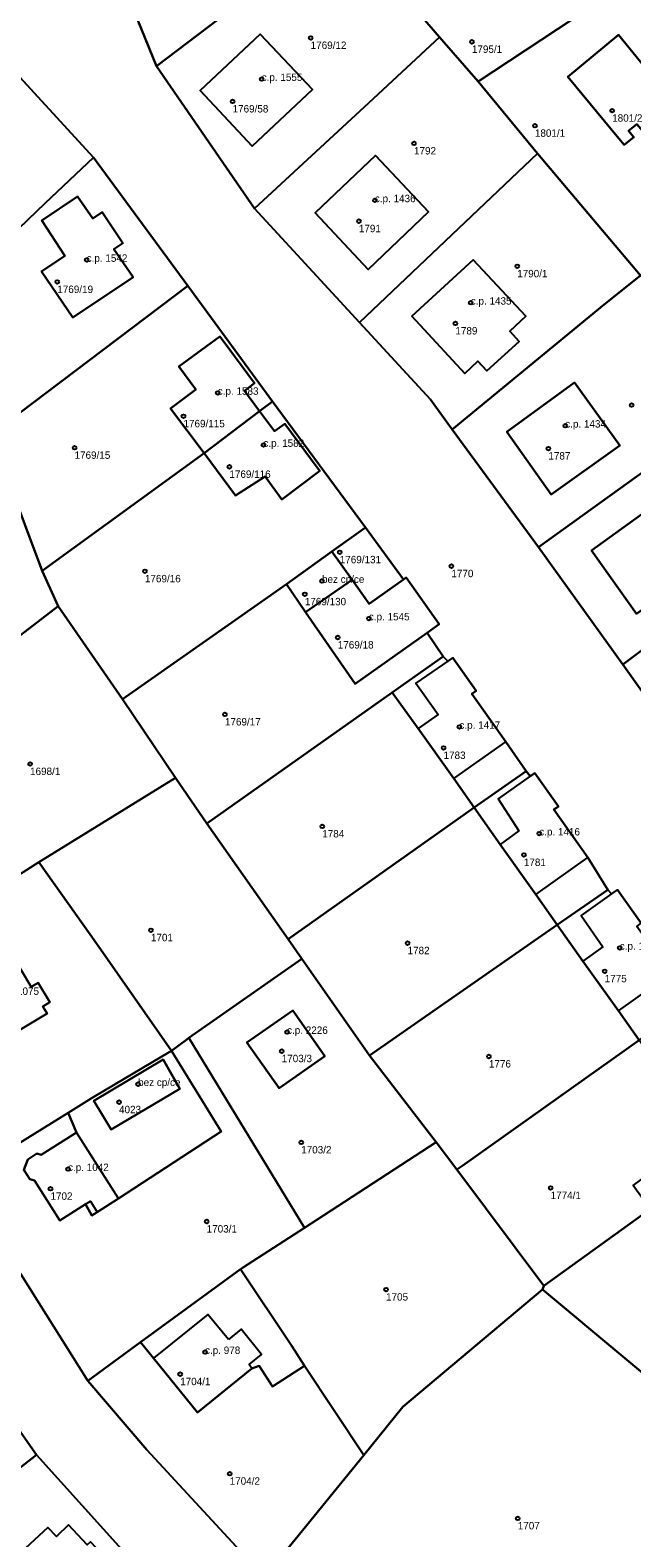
# Model space of a CAD drawing. Extents: x -878211 to -870363, y -1058464 to -1052522.
# Drawn here: x -875246.5 to -875165.2, y -1055610.5 to -1055407 of the extents above; entities that cross this region are included whole.
import ezdxf

# ---------------------------------------------------------------- set-up
doc = ezdxf.new("R2010")
doc.units = 0
for name, color, linetype in [('Definiční body', 7, 'Continuous'), ('Polygon budovy', 7, 'Continuous'), ('Polygon parcely', 7, 'Continuous')]:
    doc.layers.add(name, color=color, linetype=linetype)

msp = doc.modelspace()

# ---------------------------------------------------------------- linework, layer by layer
at = {"layer": 'Definiční body'}
for centre in [(-875208.6, -1055408.02994), (-875186.82, -1055408.55994), (-875215.22, -1055413.58994), (-875219.15, -1055416.60994), (-875167.87, -1055417.84994), (-875178.31, -1055419.88994), (-875194.64, -1055422.27994), (-875199.93, -1055429.95994), (-875202.09, -1055432.76994), (-875238.86, -1055438.00994), (-875180.7, -1055438.85994), (-875242.83, -1055440.97994), (-875186.97, -1055443.78994), (-875189.05, -1055446.57994), (-875221.15, -1055455.95994), (-875165.25, -1055457.59994), (-875225.78, -1055459.10994), (-875174.21, -1055460.38994), (-875240.5, -1055463.36994), (-875214.98, -1055462.98994), (-875176.49, -1055463.46994), (-875219.58, -1055465.93994), (-875204.67, -1055477.46994), (-875230.99, -1055480.03994), (-875189.59, -1055479.34994), (-875207.07, -1055481.35994), (-875209.39, -1055483.13994), (-875200.74, -1055486.41994), (-875204.94, -1055488.97994), (-875220.18, -1055499.36994), (-875188.5, -1055501.05994), (-875190.65, -1055503.88994), (-875246.51, -1055506.05994), (-875207.04, -1055514.48994), (-875177.72, -1055515.45994), (-875179.8, -1055518.33994), (-875230.18, -1055528.49994), (-875195.51, -1055530.24994), (-875166.84, -1055530.88994), (-875168.88, -1055534.03994), (-875211.79, -1055542.24994), (-875212.51, -1055544.82994), (-875184.52, -1055545.54994), (-875231.91, -1055549.28994), (-875234.49, -1055551.71994), (-875209.88, -1055557.14994), (-875241.38, -1055560.75994), (-875243.75, -1055563.40994), (-875176.18, -1055563.29994), (-875222.65, -1055567.82994), (-875198.42, -1055577.01994), (-875222.87, -1055585.45994), (-875226.23, -1055588.43994), (-875219.54, -1055601.87994), (-875180.62, -1055607.90994)]:
    msp.add_circle(centre, 0.25, dxfattribs=at)
at = {"layer": 'Polygon budovy'}
for points in [[(-875215.44, -1055407.53), (-875223.55, -1055415.15), (-875216.51, -1055422.63), (-875208.37, -1055415)], [(-875163.06, -1055412.47), (-875167.03, -1055407.63), (-875173.86, -1055413.3), (-875166.97, -1055421.62), (-875166.23, -1055422.46), (-875164.95, -1055421.43), (-875165.68, -1055420.56), (-875164.54, -1055419.67), (-875162.21, -1055422.41), (-875156.99, -1055418.05), (-875162.19, -1055411.8)], [(-875208, -1055431.64), (-875200.82, -1055439.31), (-875192.67, -1055431.52), (-875199.82, -1055423.89)], [(-875244.96, -1055439.58), (-875240.71, -1055445.78), (-875232.59, -1055440.32), (-875235.18, -1055436.56), (-875233.98, -1055435.74), (-875236.76, -1055431.56), (-875238.04, -1055432.4), (-875240.08, -1055429.44), (-875244.94, -1055432.68), (-875241.8, -1055437.44)], [(-875194.95, -1055445.58), (-875187.77, -1055453.32), (-875186.01, -1055451.67), (-875184.82, -1055453), (-875180.43, -1055449.03), (-875181.7, -1055447.63), (-875179.55, -1055445.61), (-875186.64, -1055437.98)], [(-875215.5, -1055458.43), (-875217.53, -1055455.67), (-875216.18, -1055454.65), (-875220.43, -1055448.95), (-875220.89, -1055448.34), (-875226.4, -1055452.41), (-875224.13, -1055455.52), (-875227.52, -1055458.06), (-875223.01, -1055464.1)], [(-875176.1, -1055469.67), (-875166.85, -1055463.06), (-875172.98, -1055454.57), (-875182.12, -1055461.21)], [(-875215.5, -1055458.43), (-875223.01, -1055464.1), (-875218.76, -1055469.82), (-875214.76, -1055467.24), (-875212.5, -1055470.37), (-875207.38, -1055466.5), (-875207.73, -1055466.02), (-875212.1, -1055460.14), (-875213.48, -1055461.14)], [(-875170.65, -1055477.23), (-875164.59, -1055485.77), (-875155.41, -1055479.12), (-875161.44, -1055470.59)], [(-875205.75, -1055477.39), (-875211.87, -1055481.78), (-875209.29, -1055485.58), (-875203, -1055481.2)], [(-875202.57, -1055495.24), (-875192.88, -1055488.36), (-875191.22, -1055487.18), (-875195.68, -1055480.9), (-875196.05, -1055481.16), (-875200.69, -1055484.45), (-875203, -1055481.2), (-875209.29, -1055485.58)], [(-875186.25, -1055496.18), (-875189.41, -1055491.71), (-875190.07, -1055492.19), (-875194.38, -1055495.15), (-875191.39, -1055499.37), (-875194.1, -1055501.28), (-875189.27, -1055508.02), (-875182.25, -1055503.06), (-875186.84, -1055496.61)], [(-875178.94, -1055507.72), (-875183.27, -1055510.78), (-875180.46, -1055515.07), (-875182.99, -1055516.95), (-875178.19, -1055523.68), (-875171.14, -1055518.67), (-875175.73, -1055512.2), (-875175.12, -1055511.81), (-875178.3, -1055507.3)], [(-875167.95, -1055523.61), (-875172.07, -1055526.53), (-875169.11, -1055530.75), (-875171.82, -1055532.66), (-875167.01, -1055539.38), (-875160, -1055534.41), (-875164.56, -1055527.99), (-875163.96, -1055527.55), (-875167.13, -1055523.04)], [(-875249.17, -1055531.46), (-875257.4, -1055536.37), (-875253.21, -1055543.39), (-875251.88, -1055542.61), (-875251.13, -1055543.89), (-875244.19, -1055539.75), (-875244.77, -1055538.79), (-875243.82, -1055538.21), (-875245.4, -1055535.62), (-875246.37, -1055536.14)], [(-875211.01, -1055539.32), (-875217.21, -1055543.65), (-875212.86, -1055549.84), (-875206.68, -1055545.51)], [(-875228.52, -1055545.94), (-875237.9, -1055551.52), (-875235.54, -1055555.4), (-875226.27, -1055549.94)], [(-875247.35, -1055560.85), (-875246.55, -1055562.12), (-875245.92, -1055562.28), (-875242.47, -1055567.69), (-875239.01, -1055565.49), (-875238.36, -1055565.09), (-875237.45, -1055566.58), (-875234.54, -1055564.74), (-875240.25, -1055555.8), (-875245, -1055558.81), (-875245.58, -1055558.65), (-875246.83, -1055559.47)], [(-875219.72, -1055583.78), (-875222.5, -1055580.4), (-875229.83, -1055586.3), (-875223.88, -1055593.62), (-875216.54, -1055587.67), (-875216.93, -1055587.15), (-875215.24, -1055585.78), (-875217.98, -1055582.37)], [(-875247.91, -1055614.8), (-875249.91, -1055616.71), (-875247.54, -1055619.08), (-875247.39, -1055618.95), (-875244.03, -1055622.65), (-875242.04, -1055620.93), (-875235.45, -1055615.01), (-875236.42, -1055613.98), (-875235.96, -1055613.6), (-875238.36, -1055611.09), (-875238.79, -1055611.49), (-875241.3, -1055608.8), (-875242.94, -1055610.35), (-875244.1, -1055609.14), (-875248.99, -1055613.64)]]:
    msp.add_lwpolyline(points, close=True, dxfattribs=at)
at = {"layer": 'Polygon parcely'}
for points in [[(-875229.45, -1055411.86), (-875204.3, -1055392.76), (-875212.21, -1055383.45), (-875212.66, -1055382.92), (-875215.38, -1055379.64), (-875219.67, -1055377.36), (-875228.2, -1055372.82), (-875229.25, -1055373.53), (-875229.36, -1055373.64), (-875241.24, -1055383.14), (-875236.87, -1055395.17), (-875236.6, -1055395.82), (-875234.06, -1055400.42)], [(-875176.77, -1055392.1), (-875177.64, -1055392.88), (-875181.27, -1055396.15), (-875179.25, -1055398.45), (-875183.4, -1055402.24), (-875192.28, -1055392.4), (-875198.95, -1055398.93), (-875191.18, -1055407.93), (-875185.99, -1055413.91), (-875168.91, -1055402.61)], [(-875216.18, -1055431.06), (-875200.74, -1055416.8), (-875191.18, -1055407.93), (-875198.95, -1055398.93), (-875204.3, -1055392.76), (-875229.45, -1055411.86)], [(-875165.6, -1055400.42), (-875168.91, -1055402.61), (-875185.99, -1055413.91), (-875177.96, -1055423.64), (-875164.04, -1055440.13), (-875162.74, -1055439.33), (-875147.72, -1055430.09), (-875149.6, -1055426.72), (-875144.43, -1055423.58), (-875152.68, -1055414.51), (-875152.93, -1055414.22), (-875158.26, -1055408.38)], [(-875216.51, -1055422.63), (-875223.55, -1055415.15), (-875215.44, -1055407.53), (-875208.37, -1055415)], [(-875216.51, -1055422.63), (-875208.37, -1055415), (-875215.44, -1055407.53), (-875223.55, -1055415.15)], [(-875185.99, -1055413.91), (-875191.18, -1055407.93), (-875200.74, -1055416.8), (-875216.18, -1055431.06), (-875201.99, -1055446.47), (-875177.96, -1055423.64)], [(-875156.99, -1055418.05), (-875152.99, -1055414.73), (-875158.56, -1055408.64), (-875162.19, -1055411.8), (-875163.06, -1055412.47), (-875167.03, -1055407.63), (-875173.86, -1055413.3), (-875166.97, -1055421.62), (-875166.23, -1055422.46), (-875164.95, -1055421.43), (-875165.68, -1055420.56), (-875164.54, -1055419.67), (-875162.21, -1055422.41)], [(-875156.99, -1055418.05), (-875162.21, -1055422.41), (-875164.54, -1055419.67), (-875165.68, -1055420.56), (-875164.95, -1055421.43), (-875166.23, -1055422.46), (-875166.97, -1055421.62), (-875173.86, -1055413.3), (-875167.03, -1055407.63), (-875163.06, -1055412.47), (-875162.19, -1055411.8), (-875158.56, -1055408.64), (-875152.99, -1055414.73)], [(-875265.63, -1055421.1), (-875284.62, -1055438.9), (-875265.77, -1055450.77), (-875244.46, -1055430.34), (-875237.95, -1055424.16), (-875250.43, -1055410.58), (-875254.63, -1055410.99)], [(-875244.46, -1055430.34), (-875265.77, -1055450.77), (-875252.92, -1055459.13), (-875252.1, -1055460.91), (-875251.8, -1055461.57), (-875225.21, -1055441.49), (-875237.95, -1055424.16)], [(-875192.67, -1055431.52), (-875200.82, -1055439.31), (-875208, -1055431.64), (-875199.82, -1055423.89)], [(-875192.67, -1055431.52), (-875199.82, -1055423.89), (-875208, -1055431.64), (-875200.82, -1055439.31)], [(-875189.48, -1055460.88), (-875168.93, -1055444.04), (-875164.04, -1055440.13), (-875177.96, -1055423.64), (-875201.99, -1055446.47), (-875192.41, -1055456.85)], [(-875240.08, -1055429.44), (-875244.94, -1055432.68), (-875241.8, -1055437.44), (-875244.96, -1055439.58), (-875240.71, -1055445.78), (-875232.59, -1055440.32), (-875235.18, -1055436.56), (-875233.98, -1055435.74), (-875236.76, -1055431.56), (-875238.04, -1055432.4)], [(-875240.08, -1055429.44), (-875238.04, -1055432.4), (-875236.76, -1055431.56), (-875233.98, -1055435.74), (-875235.18, -1055436.56), (-875232.59, -1055440.32), (-875240.71, -1055445.78), (-875244.96, -1055439.58), (-875241.8, -1055437.44), (-875244.94, -1055432.68)], [(-875263.57, -1055476.99), (-875262.81, -1055476.23), (-875247.81, -1055488.67), (-875242.71, -1055484.73), (-875244.86, -1055480), (-875251.8, -1055461.57), (-875252.1, -1055460.91), (-875287.72, -1055438.64), (-875300.4, -1055452.47), (-875285.69, -1055462.38)], [(-875181.7, -1055447.63), (-875180.43, -1055449.03), (-875184.82, -1055453), (-875186.01, -1055451.67), (-875187.77, -1055453.32), (-875194.95, -1055445.58), (-875186.64, -1055437.98), (-875179.55, -1055445.61)], [(-875181.7, -1055447.63), (-875179.55, -1055445.61), (-875186.64, -1055437.98), (-875194.95, -1055445.58), (-875187.77, -1055453.32), (-875186.01, -1055451.67), (-875184.82, -1055453), (-875180.43, -1055449.03)], [(-875244.86, -1055480), (-875223.01, -1055464.1), (-875227.52, -1055458.06), (-875224.13, -1055455.52), (-875226.4, -1055452.41), (-875220.89, -1055448.34), (-875220.43, -1055448.95), (-875216.18, -1055454.65), (-875217.53, -1055455.67), (-875215.5, -1055458.43), (-875213.74, -1055457.1), (-875225.21, -1055441.49), (-875251.8, -1055461.57)], [(-875189.48, -1055460.88), (-875177.83, -1055476.8), (-875150.02, -1055456.81), (-875164.04, -1055440.13), (-875168.93, -1055444.04)], [(-875223.01, -1055464.1), (-875215.5, -1055458.43), (-875217.53, -1055455.67), (-875216.18, -1055454.65), (-875220.43, -1055448.95), (-875220.89, -1055448.34), (-875226.4, -1055452.41), (-875224.13, -1055455.52), (-875227.52, -1055458.06)], [(-875172.98, -1055454.57), (-875182.12, -1055461.21), (-875176.1, -1055469.67), (-875166.85, -1055463.06)], [(-875172.98, -1055454.57), (-875166.85, -1055463.06), (-875176.1, -1055469.67), (-875182.12, -1055461.21)], [(-875201.21, -1055474.15), (-875213.74, -1055457.1), (-875215.5, -1055458.43), (-875213.48, -1055461.14), (-875212.1, -1055460.14), (-875207.73, -1055466.02), (-875207.38, -1055466.5), (-875212.5, -1055470.37), (-875214.76, -1055467.24), (-875218.76, -1055469.82), (-875223.01, -1055464.1), (-875244.86, -1055480), (-875242.71, -1055484.73), (-875234.01, -1055497.3), (-875211.87, -1055481.78), (-875205.75, -1055477.39)], [(-875177.83, -1055476.8), (-875166.41, -1055492.64), (-875137.92, -1055471.25), (-875139.76, -1055469.25), (-875150.02, -1055456.81)], [(-875223.01, -1055464.1), (-875218.76, -1055469.82), (-875214.76, -1055467.24), (-875212.5, -1055470.37), (-875207.38, -1055466.5), (-875207.73, -1055466.02), (-875212.1, -1055460.14), (-875213.48, -1055461.14), (-875215.5, -1055458.43)], [(-875164.59, -1055485.77), (-875155.41, -1055479.12), (-875161.44, -1055470.59), (-875170.65, -1055477.23)], [(-875164.59, -1055485.77), (-875170.65, -1055477.23), (-875161.44, -1055470.59), (-875155.41, -1055479.12)], [(-875166.41, -1055492.64), (-875155.48, -1055507.96), (-875128.29, -1055488.91), (-875137.16, -1055472.64), (-875137.92, -1055471.25)], [(-875201.21, -1055474.15), (-875205.75, -1055477.39), (-875203, -1055481.2), (-875200.69, -1055484.45), (-875196.05, -1055481.16)], [(-875205.75, -1055477.39), (-875211.87, -1055481.78), (-875209.29, -1055485.58), (-875203, -1055481.2)], [(-875192.88, -1055488.36), (-875202.57, -1055495.24), (-875209.29, -1055485.58), (-875211.87, -1055481.78), (-875234.01, -1055497.3), (-875226.85, -1055507.92), (-875222.61, -1055514.11), (-875197.59, -1055496.41), (-875190.7, -1055491.53)], [(-875209.29, -1055485.58), (-875202.57, -1055495.24), (-875192.88, -1055488.36), (-875191.22, -1055487.18), (-875195.68, -1055480.9), (-875196.05, -1055481.16), (-875200.69, -1055484.45), (-875203, -1055481.2)], [(-875272.82, -1055508), (-875283.03, -1055515.97), (-875271.69, -1055535.37), (-875271.37, -1055535.92), (-875267.16, -1055533.24), (-875245.32, -1055519.32), (-875226.85, -1055507.92), (-875234.01, -1055497.3), (-875242.71, -1055484.73), (-875247.81, -1055488.67), (-875264.29, -1055501.41)], [(-875189.27, -1055508.02), (-875186.51, -1055511.95), (-875179.51, -1055507.01), (-875182.25, -1055503.06), (-875186.84, -1055496.61), (-875186.25, -1055496.18), (-875189.41, -1055491.71), (-875190.07, -1055492.19), (-875190.7, -1055491.53), (-875197.59, -1055496.41), (-875194.1, -1055501.28)], [(-875222.61, -1055514.11), (-875211.64, -1055529.7), (-875186.51, -1055511.95), (-875189.27, -1055508.02), (-875194.1, -1055501.28), (-875197.59, -1055496.41)], [(-875225.04, -1055543.04), (-875209.8, -1055532.36), (-875211.64, -1055529.7), (-875222.61, -1055514.11), (-875226.85, -1055507.92), (-875245.32, -1055519.32), (-875238.39, -1055529.09), (-875236.35, -1055531.98), (-875227.39, -1055544.78), (-875225.33, -1055543.25)], [(-875178.19, -1055523.68), (-875175.28, -1055527.78), (-875168.44, -1055523.03), (-875171.14, -1055518.67), (-875175.73, -1055512.2), (-875175.12, -1055511.81), (-875178.3, -1055507.3), (-875178.94, -1055507.72), (-875179.51, -1055507.01), (-875186.51, -1055511.95), (-875182.99, -1055516.95)], [(-875200.66, -1055545.4), (-875175.28, -1055527.78), (-875178.19, -1055523.68), (-875182.99, -1055516.95), (-875186.51, -1055511.95), (-875211.64, -1055529.7), (-875209.8, -1055532.36)], [(-875241.34, -1055553.15), (-875238.12, -1055551.15), (-875237.88, -1055551.01), (-875228.73, -1055545.57), (-875227.39, -1055544.78), (-875236.35, -1055531.98), (-875238.39, -1055529.09), (-875245.32, -1055519.32), (-875267.16, -1055533.24), (-875271.37, -1055535.92), (-875260.85, -1055553.66), (-875255.84, -1055562.11)], [(-875171.82, -1055532.66), (-875167.01, -1055539.38), (-875164.21, -1055543.36), (-875157.22, -1055538.41), (-875160, -1055534.41), (-875164.56, -1055527.99), (-875163.96, -1055527.55), (-875167.13, -1055523.04), (-875167.95, -1055523.61), (-875168.44, -1055523.03), (-875175.28, -1055527.78)], [(-875200.66, -1055545.4), (-875191.66, -1055557.12), (-875188.87, -1055560.83), (-875188.06, -1055560.26), (-875164.21, -1055543.36), (-875167.01, -1055539.38), (-875171.82, -1055532.66), (-875175.28, -1055527.78)], [(-875245.4, -1055535.62), (-875243.82, -1055538.21), (-875244.77, -1055538.79), (-875244.19, -1055539.75), (-875251.13, -1055543.89), (-875251.88, -1055542.61), (-875253.21, -1055543.39), (-875257.4, -1055536.37), (-875249.17, -1055531.46), (-875246.37, -1055536.14)], [(-875245.4, -1055535.62), (-875246.37, -1055536.14), (-875249.17, -1055531.46), (-875257.4, -1055536.37), (-875253.21, -1055543.39), (-875251.88, -1055542.61), (-875251.13, -1055543.89), (-875244.19, -1055539.75), (-875244.77, -1055538.79), (-875243.82, -1055538.21)], [(-875209.44, -1055568.7), (-875207.76, -1055567.61), (-875191.66, -1055557.12), (-875200.66, -1055545.4), (-875209.8, -1055532.36), (-875225.04, -1055543.04)], [(-875217.21, -1055543.65), (-875212.86, -1055549.84), (-875206.68, -1055545.51), (-875211.01, -1055539.32)], [(-875217.21, -1055543.65), (-875211.01, -1055539.32), (-875206.68, -1055545.51), (-875212.86, -1055549.84)], [(-875209.44, -1055568.7), (-875225.04, -1055543.04), (-875225.33, -1055543.25), (-875227.39, -1055544.78), (-875220.71, -1055555.69), (-875234.54, -1055564.74), (-875237.45, -1055566.58), (-875238.15, -1055567.02), (-875239.01, -1055565.49), (-875242.47, -1055567.69), (-875245.92, -1055562.28), (-875246.55, -1055562.12), (-875247.35, -1055560.85), (-875246.83, -1055559.47), (-875245.58, -1055558.65), (-875245, -1055558.81), (-875240.25, -1055555.8), (-875241.34, -1055553.15), (-875255.84, -1055562.11), (-875238.71, -1055589.33), (-875231.59, -1055584.13), (-875218.06, -1055574.25), (-875217.81, -1055574.09)], [(-875188.06, -1055560.26), (-875188.87, -1055560.83), (-875177.09, -1055576.5), (-875162.73, -1055566.16), (-875165.04, -1055562.96), (-875159.53, -1055558.93), (-875157.19, -1055562.1), (-875153.05, -1055559.05), (-875155.99, -1055554.94), (-875160.81, -1055548.2), (-875164.21, -1055543.36)], [(-875238.15, -1055567.02), (-875237.45, -1055566.58), (-875234.54, -1055564.74), (-875220.71, -1055555.69), (-875227.39, -1055544.78), (-875228.73, -1055545.57), (-875237.88, -1055551.01), (-875238.12, -1055551.15), (-875241.34, -1055553.15), (-875240.25, -1055555.8), (-875245, -1055558.81), (-875245.58, -1055558.65), (-875246.83, -1055559.47), (-875247.35, -1055560.85), (-875246.55, -1055562.12), (-875245.92, -1055562.28), (-875242.47, -1055567.69), (-875239.01, -1055565.49)], [(-875237.9, -1055551.52), (-875235.54, -1055555.4), (-875226.27, -1055549.94), (-875228.52, -1055545.94)], [(-875237.9, -1055551.52), (-875228.52, -1055545.94), (-875226.27, -1055549.94), (-875235.54, -1055555.4)], [(-875162.73, -1055566.16), (-875177.09, -1055576.5), (-875177.28, -1055577.01), (-875155.57, -1055595.09), (-875133.33, -1055569.1), (-875135.74, -1055566.24), (-875136.07, -1055566.46), (-875133.94, -1055569.57), (-875142.32, -1055575.67), (-875144.46, -1055572.67), (-875145.27, -1055573.29), (-875149.64, -1055567.17), (-875150.66, -1055567.91), (-875153.21, -1055564.34), (-875152.23, -1055563.53), (-875152.25, -1055563.5), (-875143.08, -1055557.05), (-875145.52, -1055553.68), (-875146.35, -1055554.13), (-875153.05, -1055559.05), (-875157.19, -1055562.1), (-875155, -1055565.16), (-875160.57, -1055569.15)], [(-875217.81, -1055574.09), (-875218.06, -1055574.25), (-875211.2, -1055584.58), (-875209.44, -1055587.3), (-875201.43, -1055599.39), (-875196.17, -1055592.83), (-875177.28, -1055577.01), (-875177.09, -1055576.5), (-875188.87, -1055560.83), (-875191.66, -1055557.12), (-875207.76, -1055567.61), (-875209.44, -1055568.7)], [(-875231.59, -1055584.13), (-875229.83, -1055586.3), (-875223.88, -1055593.62), (-875216.54, -1055587.67), (-875215.54, -1055587.32), (-875213.74, -1055590.09), (-875209.44, -1055587.3), (-875211.2, -1055584.58), (-875218.06, -1055574.25)], [(-875238.71, -1055589.33), (-875230.72, -1055598.65), (-875214.82, -1055615.84), (-875201.43, -1055599.39), (-875209.44, -1055587.3), (-875213.74, -1055590.09), (-875215.54, -1055587.32), (-875216.54, -1055587.67), (-875223.88, -1055593.62), (-875229.83, -1055586.3), (-875231.59, -1055584.13)], [(-875281.84, -1055627.68), (-875267.14, -1055616.21), (-875266.32, -1055615.54), (-875262.68, -1055612.58), (-875259.36, -1055610.04), (-875245.63, -1055599.34), (-875249.96, -1055593.16), (-875252.67, -1055594.96), (-875260.16, -1055600.07), (-875267.98, -1055605.21), (-875278.2, -1055592.08), (-875301.23, -1055605.76), (-875299.84, -1055607.79), (-875290.37, -1055617.49)], [(-875262.69, -1055619.21), (-875259.3, -1055615.8), (-875248.99, -1055613.64), (-875247.91, -1055614.8), (-875249.91, -1055616.71), (-875247.54, -1055619.08), (-875247.39, -1055618.95), (-875244.03, -1055622.65), (-875242.04, -1055620.93), (-875235.45, -1055615.01), (-875233.28, -1055613.03), (-875245.63, -1055599.34), (-875259.36, -1055610.04), (-875262.68, -1055612.58), (-875266.32, -1055615.54)]]:
    msp.add_lwpolyline(points, close=True, dxfattribs=at)
for points in [[(-875155.48, -1055507.96), (-875166.41, -1055492.64), (-875177.83, -1055476.8), (-875189.48, -1055460.88), (-875192.41, -1055456.85), (-875201.99, -1055446.47), (-875216.18, -1055431.06), (-875229.45, -1055411.86), (-875234.06, -1055400.42)], [(-875214.82, -1055615.84), (-875230.72, -1055598.65), (-875238.71, -1055589.33), (-875255.84, -1055562.11), (-875260.85, -1055553.66), (-875271.37, -1055535.92), (-875271.69, -1055535.37), (-875283.03, -1055515.97), (-875293.76, -1055497.45), (-875296.7, -1055492.75), (-875309.64, -1055472.9), (-875314.82, -1055466.93), (-875320.01, -1055460.81), (-875322.51, -1055457.93), (-875336.25, -1055444.17), (-875356.99, -1055420.86), (-875359.75, -1055415.8), (-875361.39, -1055412.55), (-875366.89, -1055401.51)], [(-875250.43, -1055410.58), (-875237.95, -1055424.16), (-875225.21, -1055441.49), (-875213.74, -1055457.1), (-875201.21, -1055474.15), (-875196.05, -1055481.16), (-875195.68, -1055480.9), (-875191.22, -1055487.18), (-875192.88, -1055488.36), (-875190.7, -1055491.53), (-875190.07, -1055492.19), (-875189.41, -1055491.71), (-875186.25, -1055496.18), (-875186.84, -1055496.61), (-875182.25, -1055503.06), (-875179.51, -1055507.01), (-875178.94, -1055507.72), (-875178.3, -1055507.3), (-875175.12, -1055511.81), (-875175.73, -1055512.2), (-875171.14, -1055518.67), (-875168.44, -1055523.03), (-875167.95, -1055523.61), (-875167.13, -1055523.04), (-875163.96, -1055527.55)], [(-875361.09, -1055434.48), (-875342.38, -1055454.84), (-875332.46, -1055465.45), (-875324.46, -1055475.65), (-875321.94, -1055479.15), (-875309.75, -1055496.73), (-875307.03, -1055501.23), (-875298.32, -1055515.51), (-875296.28, -1055518.86), (-875294.23, -1055522.28), (-875291.94, -1055526.08), (-875291.39, -1055527), (-875285.41, -1055536.95), (-875272.22, -1055558.38), (-875258.75, -1055580.53), (-875249.96, -1055593.16), (-875245.63, -1055599.34), (-875233.28, -1055613.03)], [(-875152.39, -1055624.07), (-875142.62, -1055605.55), (-875155.57, -1055595.09), (-875177.28, -1055577.01), (-875196.17, -1055592.83), (-875201.43, -1055599.39), (-875214.82, -1055615.84)]]:
    msp.add_lwpolyline(points, dxfattribs=at)

# ---------------------------------------------------------------- texts
at = {"layer": 'Definiční body'}
for s, p in [('1769/12', (-875208.6, -1055409.519)), ('1795/1', (-875186.82, -1055410.049)), ('c.p. 1555', (-875215.22, -1055413.84)), ('1769/58', (-875219.15, -1055418.099)), ('1801/2', (-875167.87, -1055419.339)), ('1801/1', (-875178.31, -1055421.379)), ('1792', (-875194.64, -1055423.769)), ('c.p. 1436', (-875199.93, -1055430.21)), ('1791', (-875202.09, -1055434.259)), ('c.p. 1542', (-875238.86, -1055438.26)), ('1790/1', (-875180.7, -1055440.349)), ('1769/19', (-875242.83, -1055442.469)), ('c.p. 1435', (-875186.97, -1055444.04)), ('1789', (-875189.05, -1055448.069)), ('c.p. 1583', (-875221.15, -1055456.21)), ('1769/115', (-875225.78, -1055460.599)), ('c.p. 1434', (-875174.21, -1055460.639)), ('1769/15', (-875240.5, -1055464.859)), ('c.p. 1582', (-875214.98, -1055463.24)), ('1787', (-875176.49, -1055464.959)), ('1769/116', (-875219.58, -1055467.429)), ('1769/131', (-875204.67, -1055478.959)), ('1770', (-875189.59, -1055480.839)), ('1769/16', (-875230.99, -1055481.529)), ('bez cp/ce', (-875207.07, -1055481.61)), ('1769/130', (-875209.39, -1055484.629)), ('c.p. 1545', (-875200.74, -1055486.669)), ('1769/18', (-875204.94, -1055490.469)), ('1769/17', (-875220.18, -1055500.859)), ('c.p. 1417', (-875188.5, -1055501.31)), ('1783', (-875190.65, -1055505.379)), ('1698/1', (-875246.51, -1055507.549)), ('c.p. 1416', (-875177.72, -1055515.71)), ('1784', (-875207.04, -1055515.979)), ('1781', (-875179.8, -1055519.829)), ('1701', (-875230.18, -1055529.989)), ('1782', (-875195.51, -1055531.739)), ('c.p. 1415', (-875166.84, -1055531.139)), ('1775', (-875168.88, -1055535.529)), ('c.p. 1075', (-875250.8, -1055537.23)), ('c.p. 2226', (-875211.79, -1055542.5)), ('1703/3', (-875212.51, -1055546.319)), ('1776', (-875184.52, -1055547.039)), ('bez cp/ce', (-875231.91, -1055549.54)), ('4023', (-875234.49, -1055553.209)), ('1703/2', (-875209.88, -1055558.639)), ('c.p. 1042', (-875241.38, -1055561.01)), ('1702', (-875243.75, -1055564.899)), ('1774/1', (-875176.18, -1055564.789)), ('1703/1', (-875222.65, -1055569.319)), ('1705', (-875198.42, -1055578.509)), ('c.p. 978', (-875222.87, -1055585.71)), ('1704/1', (-875226.23, -1055589.929)), ('1704/2', (-875219.54, -1055603.369)), ('1707', (-875180.62, -1055609.399))]:
    msp.add_text(s, height=0.999996, dxfattribs=at).set_placement(p)

doc.saveas('drawing.dxf')
